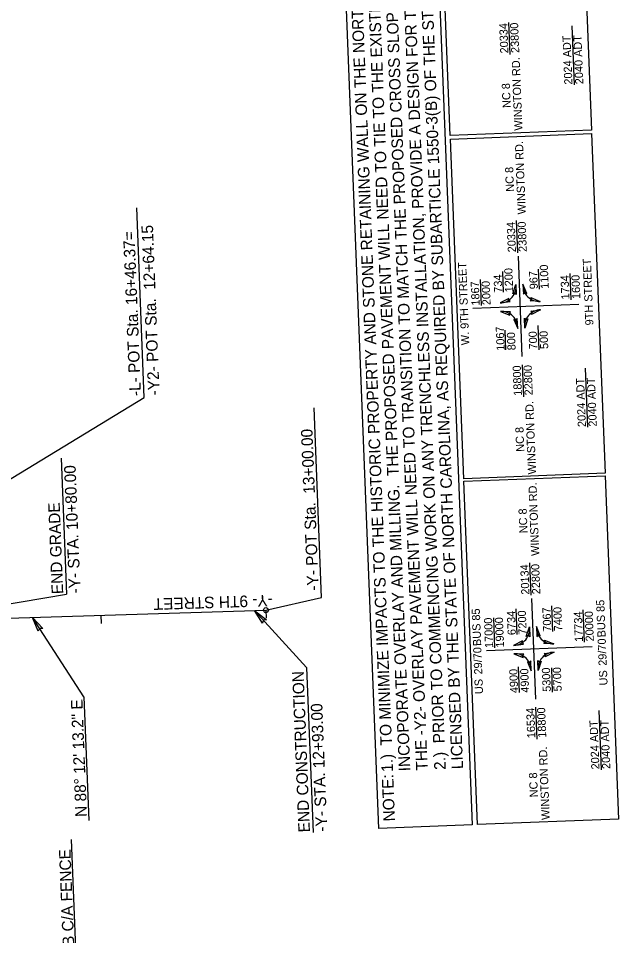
# Model space of a CAD drawing. Extents: x 1627861 to 1629601, y 761281 to 766239.
# Drawn here: x 1628635 to 1628999, y 761933 to 762489 of the extents above; entities that cross this region are included whole.
import ezdxf

# ---------------------------------------------------------------- set-up
doc = ezdxf.new("R2010")
doc.units = 0
for name, color, linetype in [('Cogo Default Point CELL', 7, 'Continuous'), ('Default', 7, 'Continuous'), ('Exist Other Culture Sign Leader', 7, 'Continuous'), ('Exist Property Tie Line Text', 7, 'Continuous'), ('Exist Right of Way Line Leader', 7, 'Continuous'), ('Exist Utilities Gas Meter CELL', 7, 'Continuous'), ('Exist Utilities Gas Meter Cogo Number', 7, 'Continuous'), ('Exist Utilities Power UG Cable SUE LOS B Cogo Point CELL', 7, 'Continuous'), ('Exist Utilities Water UG Line SUE LOS B Cogo Point CELL', 7, 'Continuous'), ('Scratch_Level_0', 7, 'Continuous')]:
    doc.layers.add(name, color=color, linetype=linetype)

msp = doc.modelspace()

# ---------------------------------------------------------------- linework, layer by layer
at = {"layer": 'Default'}
for p, q in [((1628933.3, 762467.12), (1628932.54, 762486.53)), ((1628972.21, 762448.69), (1628970.79, 762484.51)), ((1628937.84, 762346.97), (1628937.07, 762366.5)), ((1628940.61, 762284.09), (1628938.21, 762344.97)), ((1628950.97, 762325.02), (1628950.49, 762337.15)), ((1628915.85, 762315.02), (1628915.23, 762330.75)), ((1628929.3, 762323.09), (1628928.8, 762335.69)), ((1628970.16, 762318.59), (1628969.53, 762334.38)), ((1628910.69, 762313.4), (1628974.85, 762315.93)), ((1628950.81, 762288.18), (1628950.23, 762303.04)), ((1628930.72, 762288.15), (1628930.25, 762300.04)), ((1628941.48, 762259.73), (1628940.72, 762279.15)), ((1628980.38, 762241.3), (1628978.97, 762277.12)), ((1628946.02, 762139.58), (1628945.25, 762159.11)), ((1628948.79, 762076.71), (1628946.39, 762137.58)), ((1628937.48, 762115.7), (1628936.86, 762131.41)), ((1628959.15, 762117.63), (1628958.54, 762133.19)), ((1628978.34, 762111.2), (1628977.56, 762130.77)), ((1628924.03, 762107.64), (1628923.32, 762125.8)), ((1628918.87, 762106.01), (1628983.03, 762108.54)), ((1628938.9, 762080.76), (1628938.29, 762096.12)), ((1628958.99, 762080.8), (1628958.41, 762095.65)), ((1628949.66, 762052.35), (1628948.89, 762071.76)), ((1628988.56, 762033.91), (1628987.15, 762069.73))]:
    msp.add_line(p, q, dxfattribs=at)
for points in [[(1628896.98, 762417.98), (1628888.89, 762623.06), (1628974.43, 762626.43), (1628982.52, 762421.35)], [(1628905.18, 762210.05), (1628897.06, 762415.89), (1628982.6, 762419.27), (1628990.72, 762213.42)], [(1628913.43, 762000.62), (1628905.23, 762208.6), (1628990.78, 762211.97), (1628998.98, 762003.99)]]:
    msp.add_lwpolyline(points, close=True, dxfattribs=at)
for centre, start, end in [((1628926.98, 762326.49), 271.2141, 7.3945), ((1628950.88, 762327.44), 177.1219, 273.3023), ((1628927.96, 762301.63), 357.1219, 93.3023), ((1628951.86, 762302.57), 91.2141, 187.3945), ((1628935.16, 762119.11), 271.2141, 7.3945), ((1628959.06, 762120.05), 177.1219, 273.3023), ((1628936.14, 762094.24), 357.1219, 93.3023), ((1628960.04, 762095.18), 91.2141, 187.3945)]:
    msp.add_arc(centre, 9.89, start, end, dxfattribs=at)
at = {"layer": 'Exist Other Culture Sign Leader'}
for p, q in [((1628661.21, 762222.6), (1628664.46, 762140.15)), ((1628565.43, 762123.69), (1628664.46, 762140.15)), ((1628778.33, 762130.36), (1628809.96, 762095.74)), ((1628809.96, 762095.74), (1628813.9, 761995.88))]:
    msp.add_line(p, q, dxfattribs=at)
msp.add_lwpolyline([(1628853.64, 761998.34), (1628820.55, 762837.45), (1628877.21, 762839.68), (1628910.3, 762000.57)], close=True, dxfattribs=at)
at = {"layer": 'Exist Property Tie Line Text'}
for p, q in [((1628685.37, 762127.45), (1628685.53, 762122.45)), ((1628785.32, 762130.58), (1628785.48, 762125.59))]:
    msp.add_line(p, q, dxfattribs=at)
at = {"layer": 'Exist Right of Way Line Leader'}
for p, q in [((1628711.64, 762259.34), (1628707.11, 762374.25)), ((1628486.68, 762122.66), (1628711.64, 762259.34)), ((1628819.05, 762138.25), (1628814.52, 762253.16)), ((1628785.32, 762130.58), (1628819.05, 762138.25)), ((1628674.97, 762078.13), (1628643.81, 762126.15)), ((1628674.97, 762078.13), (1628677.93, 762003.06))]:
    msp.add_line(p, q, dxfattribs=at)
msp.add_circle((1628785.32, 762130.58), 1.5, dxfattribs=at)
at = {"layer": 'Exist Utilities Gas Meter CELL'}
msp.add_line((1628485.47, 762121.18), (1628785.32, 762130.58), dxfattribs=at)
at = {"layer": 'Exist Utilities Gas Meter Cogo Number'}
for points in [[(1628647.41, 762117.75), (1628643.81, 762126.15), (1628650.08, 762119.42), (1628648.11, 762119.52)], [(1628783.25, 762122.67), (1628778.33, 762130.36), (1628785.61, 762124.76), (1628783.66, 762124.53)]]:
    msp.add_lwpolyline(points, close=True, dxfattribs=at)
at = {"layer": 'Exist Utilities Water UG Line SUE LOS B Cogo Point CELL'}
for points in [[(1628934.86, 762322.06), (1628936.79, 762327.77), (1628936.91, 762321.71), (1628935.98, 762322.62)], [(1628943.33, 762322.38), (1628941, 762327.93), (1628941.31, 762321.88), (1628942.17, 762322.86)], [(1628945.87, 762319.82), (1628951.45, 762317.56), (1628945.4, 762317.8), (1628946.37, 762318.67)], [(1628932.53, 762319.37), (1628927.19, 762316.6), (1628933.19, 762317.4), (1628932.15, 762318.18)], [(1628933.4, 762311.19), (1628927.39, 762311.5), (1628932.97, 762309.16), (1628932.47, 762310.35)], [(1628945.68, 762311.71), (1628951.65, 762312.46), (1628946.25, 762309.72), (1628946.67, 762310.95)], [(1628935.54, 762306.69), (1628937.84, 762301.13), (1628937.56, 762307.18), (1628936.69, 762306.21)], [(1628943.92, 762307.02), (1628942.05, 762301.3), (1628941.87, 762307.35), (1628942.8, 762306.45)], [(1628943.04, 762114.68), (1628944.97, 762120.38), (1628945.09, 762114.32), (1628944.16, 762115.23)], [(1628951.51, 762114.99), (1628949.18, 762120.55), (1628949.49, 762114.5), (1628950.35, 762115.47)], [(1628940.71, 762111.99), (1628935.37, 762109.22), (1628941.37, 762110.02), (1628940.33, 762110.79)], [(1628954.05, 762112.44), (1628959.63, 762110.17), (1628953.58, 762110.41), (1628954.54, 762111.28)], [(1628941.58, 762103.8), (1628935.57, 762104.12), (1628941.15, 762101.77), (1628940.65, 762102.96)], [(1628953.86, 762104.33), (1628959.83, 762105.07), (1628954.43, 762102.33), (1628954.85, 762103.56)], [(1628943.72, 762099.31), (1628946.02, 762093.74), (1628945.73, 762099.79), (1628944.87, 762098.82)], [(1628952.1, 762099.63), (1628950.23, 762093.91), (1628950.05, 762099.96), (1628950.98, 762099.06)]]:
    msp.add_lwpolyline(points, close=True, dxfattribs=at)
at = {"layer": 'Scratch_Level_0'}
msp.add_line((1628673.06, 761853.53), (1628667.61, 761991.62), dxfattribs=at)

# ---------------------------------------------------------------- texts
at = {"layer": 'Cogo Default Point CELL'}
msp.add_text('N 88%%d 12\' 13.2" E', height=7, rotation=92.2582, dxfattribs=at).set_placement((1628676.94, 762005.42))
at = {"layer": 'Default'}
for s, height, p in [('20334', 4.944, (1628932.21, 762467.86)), ('23800', 4.944, (1628938.8, 762468.12)), ('2024 ADT', 4.944, (1628971.01, 762448.95)), ('2040 ADT', 4.944, (1628977.6, 762449.21)), ('WINSTON RD.', 4.9438, (1628940.78, 762421.12)), ('NC 8', 4.944, (1628933.65, 762434.82)), ('WINSTON RD.', 4.9438, (1628942.78, 762370.38)), ('NC 8', 4.944, (1628935.65, 762384.08)), ('20334', 4.944, (1628936.78, 762347.39)), ('23800', 4.944, (1628943.37, 762347.65)), ('9TH STREET', 4.944, (1628983.74, 762303.14)), ('W. 9TH STREET', 4.9438, (1628908.55, 762291.15)), ('1200', 4.944, (1628935.13, 762323.16)), ('1100', 4.944, (1628956.65, 762325.26)), ('734', 4.944, (1628928.55, 762322.9)), ('967', 4.944, (1628950.06, 762325)), ('1734', 4.944, (1628969.22, 762318.82)), ('1600', 4.944, (1628975.81, 762319.08)), ('1867', 4.944, (1628914.83, 762315.12)), ('2000', 4.944, (1628921.42, 762315.38)), ('1067', 4.944, (1628930, 762287.76)), ('800', 4.944, (1628936.59, 762288.02)), ('700', 4.944, (1628949.75, 762288.55)), ('500', 4.944, (1628956.34, 762288.81)), ('18800', 4.944, (1628940.39, 762260.48)), ('22800', 4.944, (1628946.97, 762260.74)), ('2024 ADT', 4.944, (1628979.19, 762241.56)), ('2040 ADT', 4.944, (1628985.77, 762241.82)), ('WINSTON RD.', 4.9438, (1628949, 762212.87)), ('NC 8', 4.944, (1628941.86, 762226.57)), ('WINSTON RD.', 4.9438, (1628950.94, 762163.51)), ('NC 8', 4.944, (1628943.81, 762177.21)), ('20134', 4.944, (1628944.96, 762140.01)), ('22800', 4.944, (1628951.55, 762140.27)), (' BUS 85', 4.944, (1628991.19, 762112.32)), (' BUS 85', 4.944, (1628915.81, 762107.06)), ('7067', 4.944, (1628958.24, 762117.61)), ('7400', 4.944, (1628964.83, 762117.87)), ('17000', 4.944, (1628923.01, 762107.73)), ('19000', 4.944, (1628929.6, 762107.99)), ('6734', 4.944, (1628936.72, 762115.52)), ('7200', 4.944, (1628943.31, 762115.78)), ('17734', 4.944, (1628977.4, 762111.44)), ('20000', 4.944, (1628983.98, 762111.7)), ('29/70', 4.944, (1628991.8, 762096.94)), ('29/70', 4.944, (1628916.41, 762091.68)), ('4900', 4.944, (1628938.18, 762080.37)), ('4900', 4.944, (1628944.76, 762080.63)), ('5300', 4.944, (1628957.93, 762081.16)), ('5700', 4.944, (1628964.52, 762081.42)), ('US ', 4.944, (1628992.27, 762085.03)), ('US ', 4.944, (1628916.88, 762079.77)), ('16534', 4.944, (1628948.56, 762053.09)), ('18800', 4.944, (1628955.15, 762053.35)), ('2024 ADT', 4.944, (1628987.37, 762034.17)), ('2040 ADT', 4.944, (1628993.95, 762034.43)), ('WINSTON RD.', 4.9438, (1628957.25, 762003.57)), ('NC 8', 4.944, (1628950.11, 762017.27))]:
    msp.add_text(s, height=height, rotation=92.2582, dxfattribs=at).set_placement(p)
at = {"layer": 'Exist Other Culture Sign Leader'}
for s, rotation, p in [('-Y- STA. 10+80.00', 92.2582, (1628673.03, 762140.76)), ('END GRADE', 92.2582, (1628662.54, 762140.35)), ('-Y- 9TH STREET', 181.7963, (1628789.41, 762139.92)), ('END CONSTRUCTION', 92.2582, (1628811.99, 761996.07)), ('-Y- STA. 12+93.00', 92.2582, (1628822.48, 761996.49))]:
    msp.add_text(s, height=7, rotation=rotation, dxfattribs=at).set_placement(p)
at = {"layer": 'Exist Right of Way Line Leader'}
for s, p in [('-L- POT Sta. 16+46.37=', (1628709.65, 762260.33)), ('-Y2- POT Sta.  12+64.15', (1628720.91, 762260.77)), ('-Y- POT Sta.  13+00.00', (1628817.33, 762142.48))]:
    msp.add_text(s, height=7, rotation=92.2582, dxfattribs=at).set_placement(p)
at = {"layer": 'Exist Utilities Power UG Cable SUE LOS B Cogo Point CELL'}
for s, p in [('1.)  TO MINIMIZE IMPACTS TO THE HISTORIC PROPERTY AND STONE RETAINING WALL ON THE NORTHWEST CORNER OF W. 9TH STREET AND NC 8.  THE DESIGN WILL', (1628862.33, 762032.65)), ('INCOPORATE OVERLAY AND MILLING.  THE PROPOSED PAVEMENT WILL NEED TO TIE TO THE EXISTING C & G ALONG -Y2- STA. 11+63.00 TO STA. 12+05.44 LT.  ALSO,', (1628872.82, 762033.06)), ('2.)  PRIOR TO COMMENCING WORK ON ANY TRENCHLESS INSTALLATION, PROVIDE A DESIGN FOR THE TRENCHLESS INSTALLATION CERTIFIED BY AN ENGINEER', (1628894.29, 762033.91)), ('THE -Y2- OVERLAY PAVEMENT WILL NEED TO TRANSITION TO MATCH THE PROPOSED CROSS SLOPE AT THE GRADE TIE TO -L-.', (1628883.32, 762033.48)), ('LICENSED BY THE STATE OF NORTH CAROLINA, AS REQUIRED BY SUBARTICLE 1550-3(B) OF THE STANDARD SPECIFICATIONS.', (1628904.78, 762034.33)), ('NOTE: ', (1628863.54, 762002.69)), ('DO NOT DISTURB C/A FENCE', (1628672.12, 761853.44))]:
    msp.add_text(s, height=7, rotation=92.2582, dxfattribs=at).set_placement(p)

doc.saveas('drawing.dxf')
